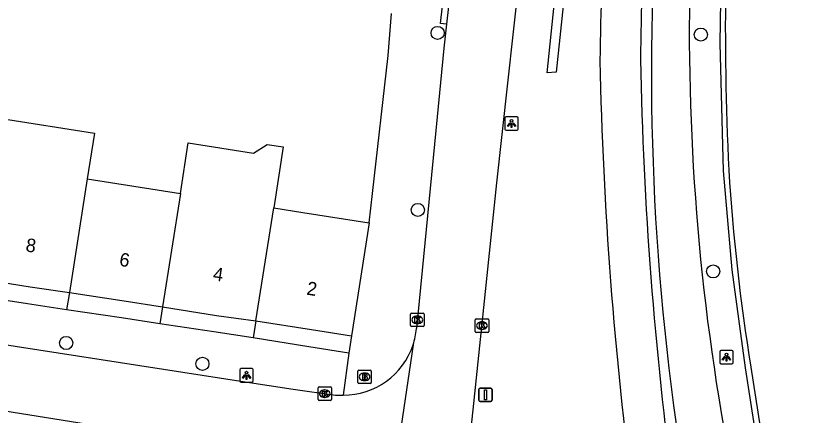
# Model space of a CAD drawing. Extents: x 161486 to 162249, y 379484 to 380829.
# Drawn here: x 162176 to 162234.9, y 380537.3 to 380567 of the extents above; entities that cross this region are included whole.
import ezdxf

# ---------------------------------------------------------------- set-up
doc = ezdxf.new("R2010")
doc.units = 0
for name, color, linetype in [('IMGEO_Berm_open', 7, 'Continuous'), ('IMGEO_Boom', 7, 'Continuous'), ('IMGEO_Brandkraan', 7, 'Continuous'), ('IMGEO_Fietspad_gesloten', 7, 'Continuous'), ('IMGEO_Haag', 7, 'Continuous'), ('IMGEO_Hek', 7, 'Continuous'), ('IMGEO_Kolk', 7, 'Continuous'), ('IMGEO_Lichtpunt', 7, 'Continuous'), ('IMGEO_Muur', 7, 'Continuous'), ('IMGEO_Pand', 7, 'Continuous'), ('IMGEO_Pand_nummerreeks', 7, 'Continuous'), ('IMGEO_Rijbaan_lokaal_gesloten', 7, 'Continuous'), ('IMGEO_Rijbaan_lokaal_open', 7, 'Continuous'), ('IMGEO_Verkeersbordpaal', 7, 'Continuous'), ('IMGEO_Voetpad_open', 7, 'Continuous'), ('IMGEO_Waterloop', 7, 'Continuous')]:
    doc.layers.add(name, color=color, linetype=linetype)

msp = doc.modelspace()

# ---------------------------------------------------------------- linework, layer by layer
at = {"layer": 'IMGEO_Berm_open'}
msp.add_lwpolyline([(162234.885, 380513.834), (162234.485, 380513.815), (162233.282, 380522.077), (162233.255, 380522.263), (162230.376, 380540.774), (162229.367, 380548.085), (162228.73, 380555.438), (162228.472, 380564.942), (162228.634, 380574.447), (162229.215, 380583.936), (162230.258, 380595.154), (162234.178, 380632.445), (162234.565, 380632.408)], dxfattribs=at)
at = {"layer": 'IMGEO_Boom'}
for centre in [(162207.449, 380565.705), (162227.038, 380565.583), (162205.974, 380552.535), (162227.959, 380547.96), (162179.8, 380542.635), (162189.939, 380541.079)]:
    msp.add_circle(centre, 0.489, dxfattribs=at)
at = {"layer": 'IMGEO_Brandkraan'}
for p, q in [((162201.511, 380539.687), (162201.511, 380540.539)), ((162201.586, 380540.613), (162202.438, 380540.613)), ((162202.512, 380540.539), (162202.512, 380539.687)), ((162201.999, 380540.393), (162202.024, 380540.393)), ((162202.438, 380539.613), (162201.586, 380539.613)), ((162202.022, 380539.833), (162201.997, 380539.833))]:
    msp.add_line(p, q, dxfattribs=at)
for points in [[(162201.511, 380539.687), (162201.511, 380540.539)], [(162201.586, 380540.613), (162202.438, 380540.613)], [(162202.512, 380540.539), (162202.512, 380539.687)], [(162201.859, 380540.313), (162201.859, 380539.913), (162202.072, 380539.913)], [(162202.09, 380540.313), (162201.859, 380540.313)], [(162202.038, 380540.232), (162201.984, 380540.232), (162201.984, 380540.156)], [(162201.984, 380540.156), (162202.037, 380540.156)], [(162202.046, 380540.08), (162201.984, 380540.08), (162201.984, 380539.999)], [(162201.984, 380539.999), (162202.046, 380539.999)], [(162202.438, 380539.613), (162201.586, 380539.613)]]:
    msp.add_lwpolyline(points, dxfattribs=at)
for centre, radius, start, end in [((162201.588, 380540.537), 0.0765, 91.55205, 178.44795), ((162201.588, 380540.537), 0.0765, 91.55205, 178.44795), ((162202.436, 380540.537), 0.0765, 1.55205, 88.44795), ((162202.436, 380540.537), 0.0765, 1.55205, 88.44795), ((162202.039, 380540.194), 0.0379, 267.82845, 90.93552), ((162202.047, 380540.039), 0.0404, 269.87594, 90.50774), ((162202.078, 380540.164), 0.251, 268.66757, 293.53466), ((162202.094, 380540.168), 0.145, 59.4692, 91.53667), ((162202.119, 380540.215), 0.0922, 285.51372, 58.15012), ((162202.124, 380540.023), 0.105, 301.31148, 78.98903), ((162201.588, 380539.689), 0.0765, 181.55205, 268.44795), ((162201.588, 380539.689), 0.0765, 181.55205, 268.44795), ((162202.436, 380539.689), 0.0765, 271.55205, 358.44795), ((162202.436, 380539.689), 0.0765, 271.55205, 358.44795)]:
    msp.add_arc(centre, radius, start, end, dxfattribs=at)
for centre, major_axis, ratio, start_param, end_param in [((162201.998, 380540.113), (-0.387, 0.002), 0.722429, 4.712389, 7.853982), ((162202.023, 380540.113), (-0.39, 0.002), 0.717154, 1.570796, 4.712389)]:
    msp.add_ellipse(centre, major_axis=major_axis, ratio=ratio, start_param=start_param, end_param=end_param, dxfattribs=at)
at = {"layer": 'IMGEO_Fietspad_gesloten'}
for centre, radius, start, end in [((162472.789, 380560.424), 253.277, 174.2519, 179.27065), ((162464.968, 380561.482), 242.427, 174.30564, 179.47199), ((162514.381, 380569.662), 294.911, 181.16858, 187.55093), ((162503.782, 380569.005), 281.28, 181.07737, 187.68399)]:
    msp.add_arc(centre, radius, start, end, dxfattribs=at)
at = {"layer": 'IMGEO_Haag'}
msp.add_lwpolyline([(162224.538, 380641.02), (162216.272, 380562.775), (162215.601, 380562.731), (162223.699, 380640.873)], dxfattribs=at)
at = {"layer": 'IMGEO_Hek'}
for points in [[(162180.036, 380546.398), (162179.834, 380545.105)], [(162179.834, 380545.105), (162176.921, 380545.559)], [(162186.965, 380545.316), (162186.769, 380544.065)], [(162186.769, 380544.065), (162183.917, 380544.51)], [(162193.919, 380544.276), (162193.722, 380543.013)], [(162193.722, 380543.013), (162190.797, 380543.47)], [(162201.03, 380543.166), (162200.83, 380541.885)], [(162200.83, 380541.885), (162197.869, 380542.347)]]:
    msp.add_lwpolyline(points, dxfattribs=at)
at = {"layer": 'IMGEO_Kolk'}
for p, q in [((162205.437, 380543.928), (162205.437, 380544.78)), ((162205.512, 380544.854), (162206.364, 380544.854)), ((162206.438, 380544.78), (162206.438, 380543.928)), ((162205.948, 380544.074), (162205.923, 380544.074)), ((162205.925, 380544.634), (162205.95, 380544.634)), ((162210.249, 380543.5), (162210.249, 380544.352)), ((162210.324, 380544.426), (162211.176, 380544.426)), ((162210.737, 380544.206), (162210.762, 380544.206)), ((162211.25, 380544.352), (162211.25, 380543.5)), ((162206.364, 380543.854), (162205.512, 380543.854)), ((162210.76, 380543.646), (162210.735, 380543.646)), ((162211.176, 380543.426), (162210.324, 380543.426)), ((162198.622, 380539.36), (162199.474, 380539.36)), ((162198.547, 380538.434), (162198.547, 380539.286)), ((162199.035, 380539.14), (162199.06, 380539.14)), ((162199.548, 380539.286), (162199.548, 380538.434)), ((162199.474, 380538.36), (162198.622, 380538.36)), ((162199.058, 380538.58), (162199.033, 380538.58))]:
    msp.add_line(p, q, dxfattribs=at)
for points in [[(162205.437, 380543.928), (162205.437, 380544.78)], [(162205.512, 380544.854), (162206.364, 380544.854)], [(162206.438, 380544.78), (162206.438, 380543.928)], [(162205.758, 380544.554), (162205.881, 380544.554), (162205.881, 380544.403), (162206.011, 380544.554), (162206.175, 380544.554), (162206.029, 380544.403), (162206.182, 380544.154), (162206.03, 380544.154), (162205.945, 380544.318), (162205.881, 380544.251), (162205.881, 380544.154), (162205.758, 380544.154), (162205.758, 380544.554)], [(162210.249, 380543.5), (162210.249, 380544.352)], [(162210.324, 380544.426), (162211.176, 380544.426)], [(162210.57, 380544.126), (162210.693, 380544.126), (162210.693, 380543.975), (162210.823, 380544.126), (162210.987, 380544.126), (162210.841, 380543.975), (162210.994, 380543.726), (162210.842, 380543.726), (162210.757, 380543.89), (162210.693, 380543.823), (162210.693, 380543.726), (162210.57, 380543.726), (162210.57, 380544.126)], [(162211.25, 380544.352), (162211.25, 380543.5)], [(162206.364, 380543.854), (162205.512, 380543.854)], [(162211.176, 380543.426), (162210.324, 380543.426)], [(162198.622, 380539.36), (162199.474, 380539.36)], [(162198.547, 380538.434), (162198.547, 380539.286)], [(162198.868, 380539.06), (162198.991, 380539.06), (162198.991, 380538.909), (162199.121, 380539.06), (162199.285, 380539.06), (162199.139, 380538.909), (162199.292, 380538.66), (162199.14, 380538.66), (162199.055, 380538.824), (162198.991, 380538.757), (162198.991, 380538.66), (162198.868, 380538.66), (162198.868, 380539.06)], [(162199.548, 380539.286), (162199.548, 380538.434)], [(162199.474, 380538.36), (162198.622, 380538.36)]]:
    msp.add_lwpolyline(points, dxfattribs=at)
for centre, start, end in [((162205.514, 380544.778), 91.55205, 178.44795), ((162205.514, 380544.778), 91.55205, 178.44795), ((162206.362, 380544.778), 1.55205, 88.44795), ((162206.362, 380544.778), 1.55205, 88.44795), ((162210.326, 380544.35), 91.55205, 178.44795), ((162210.326, 380544.35), 91.55205, 178.44795), ((162211.174, 380544.35), 1.55205, 88.44795), ((162211.174, 380544.35), 1.55205, 88.44795), ((162205.514, 380543.93), 181.55205, 268.44795), ((162205.514, 380543.93), 181.55205, 268.44795), ((162206.362, 380543.93), 271.55205, 358.44795), ((162206.362, 380543.93), 271.55205, 358.44795), ((162210.326, 380543.502), 181.55205, 268.44795), ((162210.326, 380543.502), 181.55205, 268.44795), ((162211.174, 380543.502), 271.55205, 358.44795), ((162211.174, 380543.502), 271.55205, 358.44795), ((162198.624, 380539.284), 91.55205, 178.44795), ((162198.624, 380539.284), 91.55205, 178.44795), ((162199.472, 380539.284), 1.55205, 88.44795), ((162199.472, 380539.284), 1.55205, 88.44795), ((162198.624, 380538.436), 181.55205, 268.44795), ((162198.624, 380538.436), 181.55205, 268.44795), ((162199.472, 380538.436), 271.55205, 358.44795), ((162199.472, 380538.436), 271.55205, 358.44795)]:
    msp.add_arc(centre, 0.0765, start, end, dxfattribs=at)
for centre, major_axis, ratio, start_param, end_param in [((162205.924, 380544.354), (-0.387, 0.002), 0.722429, 4.712389, 7.853982), ((162205.949, 380544.354), (-0.39, 0.002), 0.717154, 1.570796, 4.712389), ((162210.736, 380543.926), (-0.387, 0.002), 0.722429, 4.712389, 7.853982), ((162210.761, 380543.926), (-0.39, 0.002), 0.717154, 1.570796, 4.712389), ((162199.034, 380538.86), (-0.387, 0.002), 0.722429, 4.712389, 7.853982), ((162199.059, 380538.86), (-0.39, 0.002), 0.717154, 1.570796, 4.712389)]:
    msp.add_ellipse(centre, major_axis=major_axis, ratio=ratio, start_param=start_param, end_param=end_param, dxfattribs=at)
at = {"layer": 'IMGEO_Lichtpunt'}
for p, q in [((162212.457, 380559.362), (162212.457, 380558.555)), ((162212.457, 380559.362), (162212.457, 380558.555)), ((162213.359, 380559.457), (162212.551, 380559.457)), ((162213.359, 380559.457), (162212.551, 380559.457)), ((162213.453, 380558.555), (162213.453, 380559.362)), ((162213.453, 380558.555), (162213.453, 380559.362)), ((162212.551, 380558.461), (162213.359, 380558.461)), ((162212.551, 380558.461), (162213.359, 380558.461)), ((162228.446, 380541.982), (162228.446, 380541.175)), ((162228.446, 380541.982), (162228.446, 380541.175)), ((162229.348, 380542.077), (162228.54, 380542.077)), ((162229.348, 380542.077), (162228.54, 380542.077)), ((162229.442, 380541.175), (162229.442, 380541.982)), ((162229.442, 380541.175), (162229.442, 380541.982)), ((162192.727, 380540.629), (162192.727, 380539.822)), ((162192.727, 380540.629), (162192.727, 380539.822)), ((162193.629, 380540.724), (162192.821, 380540.724)), ((162193.629, 380540.724), (162192.821, 380540.724)), ((162193.723, 380539.822), (162193.723, 380540.629)), ((162193.723, 380539.822), (162193.723, 380540.629)), ((162228.54, 380541.081), (162229.348, 380541.081)), ((162228.54, 380541.081), (162229.348, 380541.081)), ((162192.821, 380539.728), (162193.629, 380539.728)), ((162192.821, 380539.728), (162193.629, 380539.728))]:
    msp.add_line(p, q, dxfattribs=at)
for points in [[(162212.831, 380559.026), (162212.87, 380558.998), (162212.682, 380558.736), (162212.644, 380558.763), (162212.831, 380559.026)], [(162212.933, 380558.978), (162212.98, 380558.978), (162212.98, 380558.656), (162212.933, 380558.656), (162212.933, 380558.978)], [(162213.043, 380558.998), (162213.081, 380559.025), (162213.268, 380558.763), (162213.229, 380558.735), (162213.043, 380558.998)], [(162228.82, 380541.646), (162228.859, 380541.618), (162228.671, 380541.356), (162228.633, 380541.383), (162228.82, 380541.646)], [(162228.922, 380541.598), (162228.969, 380541.598), (162228.969, 380541.276), (162228.922, 380541.276), (162228.922, 380541.598)], [(162229.032, 380541.618), (162229.07, 380541.645), (162229.257, 380541.383), (162229.218, 380541.355), (162229.032, 380541.618)], [(162193.101, 380540.293), (162193.14, 380540.265), (162192.952, 380540.003), (162192.914, 380540.03), (162193.101, 380540.293)], [(162193.203, 380540.245), (162193.25, 380540.245), (162193.25, 380539.923), (162193.203, 380539.923), (162193.203, 380540.245)], [(162193.313, 380540.265), (162193.351, 380540.292), (162193.538, 380540.03), (162193.499, 380540.002), (162193.313, 380540.265)]]:
    msp.add_lwpolyline(points, dxfattribs=at)
for centre in [(162212.956, 380559.16), (162228.945, 380541.78), (162193.226, 380540.427)]:
    msp.add_circle(centre, 0.0994, dxfattribs=at)
for centre, start, end in [((162212.551, 380559.362), 90, 180), ((162212.551, 380559.362), 90, 180), ((162213.359, 380559.362), 0, 90), ((162213.359, 380559.362), 0, 90), ((162212.551, 380558.555), 180, 270), ((162212.551, 380558.555), 180, 270), ((162213.359, 380558.555), 270, 0), ((162213.359, 380558.555), 270, 360), ((162228.54, 380541.982), 90, 180), ((162228.54, 380541.982), 90, 180), ((162229.348, 380541.982), 0, 90), ((162229.348, 380541.982), 0, 90), ((162228.54, 380541.175), 180, 270), ((162228.54, 380541.175), 180, 270), ((162229.348, 380541.175), 270, 0), ((162229.348, 380541.175), 270, 360), ((162192.821, 380540.629), 90, 180), ((162192.821, 380540.629), 90, 180), ((162193.629, 380540.629), 0, 90), ((162193.629, 380540.629), 0, 90), ((162192.821, 380539.822), 180, 270), ((162192.821, 380539.822), 180, 270), ((162193.629, 380539.822), 270, 0), ((162193.629, 380539.822), 270, 360)]:
    msp.add_arc(centre, 0.0946, start, end, dxfattribs=at)
at = {"layer": 'IMGEO_Muur'}
msp.add_lwpolyline([(162202.343, 380551.572), (162202.593, 380553.758)], dxfattribs=at)
at = {"layer": 'IMGEO_Pand'}
for points in [[(162174.435, 380555.931), (162174.973, 380559.337), (162181.903, 380558.242), (162181.368, 380554.848)], [(162188.299, 380553.766), (162188.886, 380557.523), (162193.753, 380556.763), (162194.77, 380557.404), (162195.955, 380557.218), (162195.247, 380552.681)], [(162181.368, 380554.848), (162180.036, 380546.398)], [(162181.368, 380554.848), (162188.299, 380553.766)], [(162188.299, 380553.766), (162186.965, 380545.316)], [(162193.919, 380544.276), (162195.247, 380552.681)], [(162195.247, 380552.681), (162197.403, 380552.344), (162202.343, 380551.572)], [(162202.343, 380551.572), (162201.03, 380543.166)], [(162173.094, 380547.445), (162177.117, 380546.817), (162180.036, 380546.398)], [(162180.036, 380546.398), (162184.113, 380545.762), (162186.965, 380545.316)], [(162186.965, 380545.316), (162190.987, 380544.688), (162193.919, 380544.276)], [(162193.919, 380544.276), (162198.069, 380543.628), (162201.03, 380543.166)]]:
    msp.add_lwpolyline(points, dxfattribs=at)
at = {"layer": 'IMGEO_Rijbaan_lokaal_gesloten'}
msp.add_lwpolyline([(162230.772, 380540.829), (162233.651, 380522.318), (162234.326, 380517.976), (162234.885, 380513.834)], dxfattribs=at)
for centre, radius, start, end in [((162444.439, 380566.082), 215.574, 175.23454, 182.81545), ((162374.357, 380564.37), 145.502, 183.49794, 189.31109)]:
    msp.add_arc(centre, radius, start, end, dxfattribs=at)
at = {"layer": 'IMGEO_Rijbaan_lokaal_open'}
for points in [[(162207.742, 380514.518), (162208.747, 380525.315), (162210.093, 380537.653), (162211.859, 380554.56), (162213.904, 380573.225), (162215.799, 380591.762), (162217.533, 380608.049), (162219.458, 380626.895), (162220.541, 380637.397), (162220.819, 380639.763)], [(162208.53, 380570.113), (162208.102, 380566.353)], [(162208.102, 380566.353), (162207.92, 380564.561), (162207.41, 380559.46), (162205.875, 380543.702)], [(162145.184, 380547.164), (162146.271, 380546.988), (162160.822, 380544.781), (162174.544, 380542.611), (162193.131, 380539.752), (162196.689, 380539.195), (162199.85, 380538.744), (162200.424, 380538.748)], [(162122.024, 380545.907), (162128.494, 380544.895), (162133.232, 380544.118), (162145.205, 380542.166), (162158.379, 380540.168), (162173.349, 380537.889), (162187.501, 380535.616), (162195.974, 380534.373), (162198.742, 380533.995), (162199.503, 380533.84)], [(162205.624, 380542.504), (162203.777, 380529.946)]]:
    msp.add_lwpolyline(points, dxfattribs=at)
for centre, radius, start, end in [((162200.41, 380544.222), 5.489, 341.76547, 354.56811), ((162200.429, 380544.219), 5.471, 269.9485, 341.73324)]:
    msp.add_arc(centre, radius, start, end, dxfattribs=at)
at = {"layer": 'IMGEO_Verkeersbordpaal'}
for p, q in [((162210.511, 380538.378), (162210.511, 380539.178)), ((162210.511, 380539.178), (162210.511, 380538.378)), ((162210.611, 380539.278), (162211.401, 380539.278)), ((162211.401, 380539.278), (162210.611, 380539.278)), ((162211.501, 380539.178), (162211.501, 380538.378)), ((162211.501, 380538.378), (162211.501, 380539.178)), ((162211.401, 380538.278), (162210.611, 380538.278)), ((162210.611, 380538.278), (162211.401, 380538.278))]:
    msp.add_line(p, q, dxfattribs=at)
msp.add_lwpolyline([(162210.931, 380539.153), (162211.081, 380539.153), (162211.081, 380538.403), (162210.931, 380538.403), (162210.931, 380539.153)], dxfattribs=at)
for centre, start, end in [((162210.611, 380539.178), 90, 180), ((162210.611, 380539.178), 90, 180), ((162211.401, 380539.178), 0, 90), ((162211.401, 380539.178), 360, 90), ((162210.611, 380538.378), 180, 270), ((162210.611, 380538.378), 180, 270), ((162211.401, 380538.378), 270, 0), ((162211.401, 380538.378), 270, 0)]:
    msp.add_arc(centre, 0.1, start, end, dxfattribs=at)
at = {"layer": 'IMGEO_Voetpad_open'}
for points in [[(162208.102, 380566.353), (162207.653, 380566.411), (162208.076, 380570.155), (162208.53, 380570.113)], [(162202.343, 380551.572), (162202.593, 380553.758), (162203.763, 380564.02), (162204.005, 380567.147)], [(162200.83, 380541.885), (162197.869, 380542.347), (162193.722, 380543.013), (162190.797, 380543.47), (162186.769, 380544.065), (162183.917, 380544.51), (162179.834, 380545.105), (162176.921, 380545.559), (162172.895, 380546.175), (162170.029, 380546.623), (162165.952, 380547.243), (162163.131, 380547.684), (162159.11, 380548.31), (162156.244, 380548.758), (162152.015, 380549.454)], [(162201.03, 380543.166), (162200.83, 380541.885)], [(162200.83, 380541.885), (162200.424, 380538.748)]]:
    msp.add_lwpolyline(points, dxfattribs=at)
at = {"layer": 'IMGEO_Waterloop'}
for centre, radius, start, end in [((162411.249, 380562.762), 187.884, 174.35261, 188.00974), ((162396.409, 380565.793), 170.225, 177.5683, 189.98095)]:
    msp.add_arc(centre, radius, start, end, dxfattribs=at)

# ---------------------------------------------------------------- texts
at = {"layer": 'IMGEO_Pand_nummerreeks'}
for s, p in [('8', (162176.74, 380549.458)), ('6', (162183.709, 380548.383)), ('4', (162190.682, 380547.309)), ('2', (162197.653, 380546.236))]:
    msp.add_text(s, height=1, rotation=351.24259, dxfattribs=at).set_placement(p)

doc.saveas('drawing.dxf')
